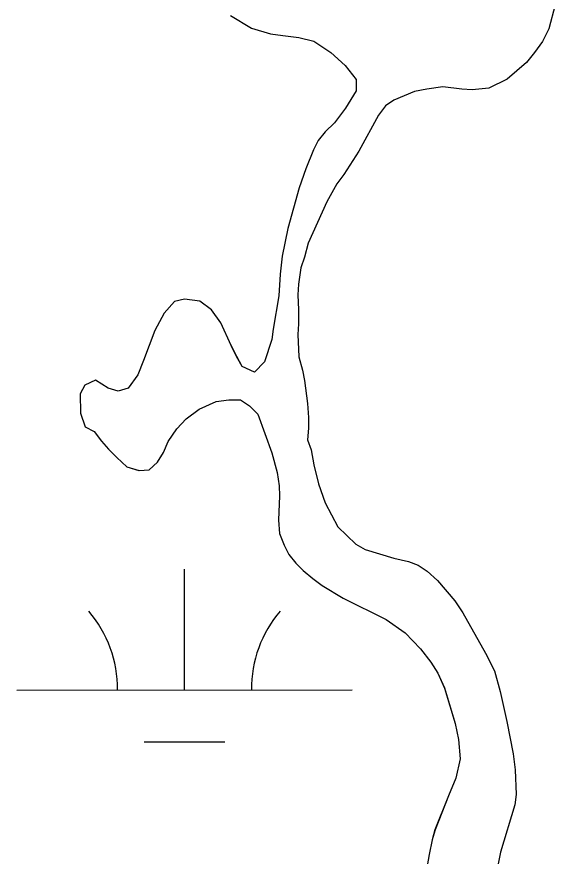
# Model space of a CAD drawing. Extents: x 3279314 to 3317160, y 734079 to 759431.
# Drawn here: x 3309719 to 3309879.5, y 755594 to 755844.3 of the extents above; entities that cross this region are included whole.
import ezdxf

# ---------------------------------------------------------------- set-up
doc = ezdxf.new("R2010")
doc.units = 0
doc.layers.add('V-SITE-VEGE', color=7, linetype='Continuous')
doc.layers.add('V-WETL-SWMP', color=7, linetype='Continuous')

msp = doc.modelspace()

# ---------------------------------------------------------------- linework, layer by layer
at = {"layer": 'V-SITE-VEGE'}
for p, q in [((3309879.54, 755847.87), (3309877.62, 755840.78)), ((3309877.62, 755840.78), (3309875.71, 755837)), ((3309875.71, 755837), (3309873.33, 755833.7)), ((3309873.33, 755833.7), (3309870.95, 755830.71)), ((3309870.95, 755830.71), (3309865.25, 755825.69)), ((3309865.25, 755825.69), (3309859.72, 755823.03)), ((3309841.26, 755822.78), (3309837.63, 755822.01)), ((3309846, 755823.4), (3309841.26, 755822.78)), ((3309851.67, 755822.74), (3309846, 755823.4)), ((3309854.83, 755822.57), (3309851.67, 755822.74)), ((3309859.72, 755823.03), (3309854.83, 755822.57)), ((3309837.63, 755822.01), (3309831.47, 755819.51)), ((3309828.94, 755817.79), (3309826.88, 755814.95)), ((3309831.47, 755819.51), (3309828.94, 755817.79)), ((3309826.88, 755814.95), (3309821, 755804.25)), ((3309821, 755804.25), (3309816.56, 755797.33)), ((3309816.56, 755797.33), (3309814.49, 755794.49)), ((3309814.49, 755794.49), (3309811.47, 755789.14)), ((3309811.47, 755789.14), (3309805.91, 755776.86)), ((3309805.91, 755776.86), (3309804.79, 755772.61)), ((3309804.79, 755772.61), (3309803.67, 755769.46)), ((3309803.67, 755769.46), (3309803.02, 755764.57)), ((3309803.02, 755764.57), (3309802.85, 755761.42)), ((3309802.85, 755761.42), (3309802.99, 755757)), ((3309802.99, 755757), (3309802.97, 755752.74)), ((3309802.97, 755752.74), (3309802.8, 755749.58)), ((3309802.8, 755749.58), (3309803.09, 755742.96)), ((3309803.09, 755742.96), (3309804.18, 755739.01)), ((3309804.18, 755739.01), (3309804.8, 755735.85)), ((3309804.8, 755735.85), (3309805.72, 755729.07)), ((3309805.72, 755729.07), (3309806.02, 755724.81)), ((3309806.02, 755724.81), (3309806, 755721.65)), ((3309806, 755721.65), (3309805.71, 755718.18)), ((3309805.71, 755718.18), (3309806.77, 755715.18)), ((3309806.77, 755715.18), (3309807.54, 755710.76)), ((3309807.54, 755710.76), (3309808.93, 755705.08)), ((3309808.93, 755705.08), (3309810.96, 755699.39)), ((3309810.96, 755699.39), (3309814.72, 755692.28)), ((3309814.72, 755692.28), (3309820.06, 755687.05)), ((3309820.06, 755687.05), (3309822.9, 755685.46)), ((3309822.9, 755685.46), (3309831.41, 755682.9)), ((3309831.41, 755682.9), (3309835.82, 755681.94)), ((3309835.82, 755681.94), (3309838.65, 755680.82)), ((3309838.65, 755680.82), (3309841.33, 755679.08)), ((3309841.33, 755679.08), (3309844.47, 755676.22)), ((3309844.47, 755676.22), (3309849.65, 755670.21)), ((3309849.65, 755670.21), (3309852, 755666.57)), ((3309852, 755666.57), (3309858.74, 755654.56)), ((3309858.74, 755654.56), (3309861.4, 755649.34)), ((3309861.4, 755649.34), (3309863.11, 755643.18)), ((3309863.11, 755643.18), (3309865.13, 755634.18)), ((3309865.13, 755634.18), (3309866.98, 755624.55)), ((3309866.98, 755624.55), (3309867.6, 755619.82)), ((3309867.6, 755619.82), (3309867.88, 755612.41)), ((3309867.88, 755612.41), (3309867.55, 755609.41)), ((3309867.55, 755609.41), (3309863.24, 755595.23)), ((3309863.24, 755595.23), (3309861.79, 755588.29))]:
    msp.add_line(p, q, dxfattribs=at)
for points in [[(3309782.78, 755844.66), (3309789.02, 755840.96), (3309794.71, 755839.28), (3309798.39, 755838.72), (3309803.16, 755838.15), (3309807.57, 755837.02), (3309812.7, 755833.7), (3309816.92, 755829.82), (3309820.21, 755825.58), (3309820.19, 755822.27), (3309817.05, 755817.13), (3309813.72, 755812.73), (3309810.95, 755809.99), (3309808.92, 755807.42), (3309807.44, 755804.67), (3309805.21, 755798.98), (3309803.17, 755793.29), (3309799.81, 755781.17), (3309798.12, 755772.91), (3309797.55, 755767.58), (3309797.16, 755761.15), (3309795.46, 755751.22), (3309795.08, 755748.1), (3309792.85, 755741.49), (3309789.9, 755738.38), (3309786.23, 755740.05), (3309784.58, 755743), (3309782.95, 755746.31), (3309779.85, 755753.12), (3309777.11, 755757), (3309773.62, 755759.58), (3309769.03, 755760.15), (3309766.09, 755759.43), (3309762.95, 755755.95), (3309760.17, 755750.81), (3309756.83, 755741.82), (3309755.15, 755737.6), (3309752.2, 755733.57), (3309749.25, 755732.66), (3309746.31, 755733.59), (3309742.46, 755735.99), (3309739.33, 755734.53), (3309737.9, 755731.86), (3309738.03, 755726.18), (3309739.44, 755722.07), (3309742.11, 755720.64), (3309744.31, 755717.8), (3309746.35, 755715.42), (3309748.86, 755712.88)], [(3309748.86, 755712.88), (3309751.85, 755710.19), (3309755.48, 755709.07), (3309758.47, 755709.22), (3309761, 755711.57), (3309762.75, 755714.41), (3309764.18, 755717.71), (3309766.72, 755721.49), (3309769.57, 755724.48), (3309773.37, 755727.3), (3309778.43, 755729.65), (3309782.22, 755730.11), (3309785.69, 755730.09), (3309788.36, 755728.34), (3309790.88, 755725.81), (3309795.09, 755714.28), (3309796.64, 755708.44), (3309797.26, 755704.49), (3309797.4, 755701.49), (3309797.06, 755694.24), (3309797.36, 755690.29), (3309798.77, 755686.82), (3309800.18, 755683.97), (3309802.21, 755681.44), (3309804.41, 755679.22), (3309807.24, 755676.84), (3309810.08, 755674.79), (3309816.37, 755670.97), (3309829.12, 755664.61), (3309834.79, 755660.65), (3309839.34, 755655.9), (3309842.48, 755651.94), (3309844.52, 755648.62), (3309846.55, 755644.19), (3309849.67, 755633.61), (3309850.75, 755628.88), (3309851.2, 755623.04), (3309849.92, 755617.36), (3309847.69, 755612.01), (3309843.71, 755601.93), (3309842.9, 755598.94), (3309841.94, 755594.52), (3309840.16, 755584.44)]]:
    msp.add_lwpolyline(points, dxfattribs=at)
at = {"layer": 'V-WETL-SWMP'}
for p, q in [((3309879.54, 755847.87), (3309877.62, 755840.78)), ((3309879.54, 755847.87), (3309877.62, 755840.78)), ((3309877.62, 755840.78), (3309875.71, 755837)), ((3309877.62, 755840.78), (3309875.71, 755837)), ((3309875.71, 755837), (3309873.33, 755833.7)), ((3309875.71, 755837), (3309873.33, 755833.7)), ((3309873.33, 755833.7), (3309870.95, 755830.71)), ((3309873.33, 755833.7), (3309870.95, 755830.71)), ((3309870.95, 755830.71), (3309865.25, 755825.69)), ((3309870.95, 755830.71), (3309865.25, 755825.69)), ((3309865.25, 755825.69), (3309859.72, 755823.03)), ((3309865.25, 755825.69), (3309859.72, 755823.03)), ((3309841.26, 755822.78), (3309837.63, 755822.01)), ((3309841.26, 755822.78), (3309837.63, 755822.01)), ((3309846, 755823.4), (3309841.26, 755822.78)), ((3309846, 755823.4), (3309841.26, 755822.78)), ((3309851.67, 755822.74), (3309846, 755823.4)), ((3309851.67, 755822.74), (3309846, 755823.4)), ((3309854.83, 755822.57), (3309851.67, 755822.74)), ((3309854.83, 755822.57), (3309851.67, 755822.74)), ((3309859.72, 755823.03), (3309854.83, 755822.57)), ((3309859.72, 755823.03), (3309854.83, 755822.57)), ((3309837.63, 755822.01), (3309831.47, 755819.51)), ((3309837.63, 755822.01), (3309831.47, 755819.51)), ((3309828.94, 755817.78), (3309826.88, 755814.95)), ((3309828.94, 755817.78), (3309826.88, 755814.95)), ((3309831.47, 755819.51), (3309828.94, 755817.78)), ((3309831.47, 755819.51), (3309828.94, 755817.78)), ((3309826.88, 755814.95), (3309821, 755804.25)), ((3309826.88, 755814.95), (3309821, 755804.25)), ((3309821, 755804.25), (3309816.55, 755797.33)), ((3309821, 755804.25), (3309816.55, 755797.33)), ((3309816.55, 755797.33), (3309814.49, 755794.49)), ((3309816.55, 755797.33), (3309814.49, 755794.49)), ((3309814.49, 755794.49), (3309811.47, 755789.14)), ((3309814.49, 755794.49), (3309811.47, 755789.14)), ((3309811.47, 755789.14), (3309805.91, 755776.86)), ((3309811.47, 755789.14), (3309805.91, 755776.86)), ((3309805.91, 755776.86), (3309804.78, 755772.61)), ((3309805.91, 755776.86), (3309804.78, 755772.61)), ((3309804.78, 755772.61), (3309803.67, 755769.46)), ((3309804.78, 755772.61), (3309803.67, 755769.46)), ((3309803.67, 755769.46), (3309803.02, 755764.57)), ((3309803.67, 755769.46), (3309803.02, 755764.57)), ((3309803.02, 755764.57), (3309802.85, 755761.42)), ((3309803.02, 755764.57), (3309802.85, 755761.42)), ((3309802.85, 755761.42), (3309802.99, 755757)), ((3309802.85, 755761.42), (3309802.99, 755757)), ((3309802.99, 755757), (3309802.97, 755752.74)), ((3309802.99, 755757), (3309802.97, 755752.74)), ((3309802.97, 755752.74), (3309802.8, 755749.58)), ((3309802.97, 755752.74), (3309802.8, 755749.58)), ((3309802.8, 755749.58), (3309803.09, 755742.96)), ((3309802.8, 755749.58), (3309803.09, 755742.96)), ((3309803.09, 755742.96), (3309804.18, 755739.01)), ((3309803.09, 755742.96), (3309804.18, 755739.01)), ((3309804.18, 755739.01), (3309804.8, 755735.85)), ((3309804.18, 755739.01), (3309804.8, 755735.85)), ((3309804.8, 755735.85), (3309805.72, 755729.07)), ((3309804.8, 755735.85), (3309805.72, 755729.07)), ((3309805.72, 755729.07), (3309806.02, 755724.81)), ((3309805.72, 755729.07), (3309806.02, 755724.81)), ((3309806.02, 755724.81), (3309806, 755721.65)), ((3309806.02, 755724.81), (3309806, 755721.65)), ((3309806, 755721.65), (3309805.71, 755718.18)), ((3309806, 755721.65), (3309805.71, 755718.18)), ((3309805.71, 755718.18), (3309806.77, 755715.18)), ((3309805.71, 755718.18), (3309806.77, 755715.18)), ((3309806.77, 755715.18), (3309807.54, 755710.76)), ((3309806.77, 755715.18), (3309807.54, 755710.76)), ((3309807.54, 755710.76), (3309808.93, 755705.08)), ((3309807.54, 755710.76), (3309808.93, 755705.08)), ((3309808.93, 755705.08), (3309810.96, 755699.39)), ((3309808.93, 755705.08), (3309810.96, 755699.39)), ((3309810.96, 755699.39), (3309814.72, 755692.28)), ((3309810.96, 755699.39), (3309814.72, 755692.28)), ((3309814.72, 755692.28), (3309820.06, 755687.05)), ((3309814.72, 755692.28), (3309820.06, 755687.05)), ((3309820.06, 755687.05), (3309822.9, 755685.46)), ((3309820.06, 755687.05), (3309822.9, 755685.46)), ((3309822.9, 755685.46), (3309831.4, 755682.9)), ((3309822.9, 755685.46), (3309831.4, 755682.9)), ((3309831.4, 755682.9), (3309835.82, 755681.94)), ((3309831.4, 755682.9), (3309835.82, 755681.94)), ((3309835.82, 755681.94), (3309838.65, 755680.82)), ((3309835.82, 755681.94), (3309838.65, 755680.82)), ((3309769.04, 755643.61), (3309769.02, 755679.61)), ((3309838.65, 755680.82), (3309841.33, 755679.08)), ((3309838.65, 755680.82), (3309841.33, 755679.08)), ((3309841.33, 755679.08), (3309844.47, 755676.22)), ((3309841.33, 755679.08), (3309844.47, 755676.22)), ((3309844.47, 755676.22), (3309849.65, 755670.21)), ((3309844.47, 755676.22), (3309849.65, 755670.21)), ((3309849.65, 755670.21), (3309852, 755666.57)), ((3309849.65, 755670.21), (3309852, 755666.57)), ((3309852, 755666.57), (3309858.74, 755654.56)), ((3309852, 755666.57), (3309858.74, 755654.56)), ((3309858.74, 755654.56), (3309861.4, 755649.34)), ((3309858.74, 755654.56), (3309861.4, 755649.34)), ((3309861.4, 755649.34), (3309863.11, 755643.18)), ((3309861.4, 755649.34), (3309863.11, 755643.18)), ((3309719.04, 755643.59), (3309819.04, 755643.64)), ((3309863.11, 755643.18), (3309865.13, 755634.18)), ((3309863.11, 755643.18), (3309865.13, 755634.18)), ((3309865.13, 755634.18), (3309866.98, 755624.55)), ((3309865.13, 755634.18), (3309866.98, 755624.55)), ((3309757.05, 755628.17), (3309781.05, 755628.19)), ((3309866.98, 755624.55), (3309867.59, 755619.82)), ((3309866.98, 755624.55), (3309867.59, 755619.82)), ((3309867.59, 755619.82), (3309867.88, 755612.4)), ((3309867.59, 755619.82), (3309867.88, 755612.4)), ((3309867.88, 755612.4), (3309867.55, 755609.41)), ((3309867.88, 755612.4), (3309867.55, 755609.41)), ((3309867.55, 755609.41), (3309863.24, 755595.23)), ((3309867.55, 755609.41), (3309863.24, 755595.23)), ((3309863.24, 755595.23), (3309861.79, 755588.29)), ((3309863.24, 755595.23), (3309861.79, 755588.29))]:
    msp.add_line(p, q, dxfattribs=at)
for points in [[(3309782.78, 755844.66), (3309789.02, 755840.96), (3309794.71, 755839.28), (3309798.38, 755838.71), (3309803.16, 755838.15), (3309807.57, 755837.02), (3309812.7, 755833.7), (3309816.92, 755829.82), (3309820.21, 755825.58), (3309820.19, 755822.27), (3309817.05, 755817.13), (3309813.72, 755812.73), (3309810.95, 755809.99), (3309808.92, 755807.42), (3309807.44, 755804.67), (3309805.21, 755798.98), (3309803.17, 755793.29), (3309799.81, 755781.17), (3309798.12, 755772.91), (3309797.55, 755767.58), (3309797.16, 755761.15), (3309795.46, 755751.22), (3309795.08, 755748.1), (3309792.85, 755741.49), (3309789.9, 755738.38), (3309786.23, 755740.05), (3309784.59, 755743), (3309782.95, 755746.31), (3309779.85, 755753.12), (3309777.1, 755757), (3309773.62, 755759.58), (3309769.03, 755760.15), (3309766.08, 755759.43), (3309762.95, 755755.95), (3309760.17, 755750.81), (3309756.82, 755741.82), (3309755.15, 755737.6), (3309752.2, 755733.57), (3309749.25, 755732.66), (3309746.31, 755733.59), (3309742.46, 755735.99), (3309739.33, 755734.53), (3309737.9, 755731.86), (3309738.03, 755726.18), (3309739.44, 755722.07), (3309742.11, 755720.64), (3309744.31, 755717.79), (3309746.35, 755715.42), (3309748.86, 755712.88)], [(3309782.78, 755844.66), (3309789.02, 755840.96), (3309794.71, 755839.28), (3309798.38, 755838.71), (3309803.16, 755838.15), (3309807.57, 755837.02), (3309812.7, 755833.7), (3309816.92, 755829.82), (3309820.21, 755825.58), (3309820.19, 755822.27), (3309817.05, 755817.13), (3309813.72, 755812.73), (3309810.95, 755809.99), (3309808.92, 755807.42), (3309807.44, 755804.67), (3309805.21, 755798.98), (3309803.17, 755793.29), (3309799.81, 755781.17), (3309798.12, 755772.91), (3309797.55, 755767.58), (3309797.16, 755761.15), (3309795.46, 755751.22), (3309795.08, 755748.1), (3309792.85, 755741.49), (3309789.9, 755738.38), (3309786.23, 755740.05), (3309784.59, 755743), (3309782.95, 755746.31), (3309779.85, 755753.12), (3309777.1, 755757), (3309773.62, 755759.58), (3309769.03, 755760.15), (3309766.08, 755759.43), (3309762.95, 755755.95), (3309760.17, 755750.81), (3309756.82, 755741.82), (3309755.15, 755737.6), (3309752.2, 755733.57), (3309749.25, 755732.66), (3309746.31, 755733.59), (3309742.46, 755735.99), (3309739.33, 755734.53), (3309737.9, 755731.86), (3309738.03, 755726.18), (3309739.44, 755722.07), (3309742.11, 755720.64), (3309744.31, 755717.79), (3309746.35, 755715.42), (3309748.86, 755712.88)], [(3309748.86, 755712.88), (3309751.85, 755710.19), (3309755.47, 755709.07), (3309758.47, 755709.22), (3309761, 755711.57), (3309762.75, 755714.41), (3309764.18, 755717.71), (3309766.72, 755721.49), (3309769.57, 755724.48), (3309773.37, 755727.3), (3309778.43, 755729.65), (3309782.22, 755730.1), (3309785.69, 755730.09), (3309788.36, 755728.34), (3309790.88, 755725.81), (3309795.09, 755714.28), (3309796.64, 755708.44), (3309797.26, 755704.49), (3309797.4, 755701.49), (3309797.06, 755694.24), (3309797.36, 755690.29), (3309798.77, 755686.82), (3309800.18, 755683.97), (3309802.21, 755681.44), (3309804.42, 755679.22), (3309807.25, 755676.85), (3309810.08, 755674.78), (3309816.37, 755670.97), (3309829.12, 755664.61), (3309834.79, 755660.65), (3309839.34, 755655.9), (3309842.48, 755651.94), (3309844.52, 755648.62), (3309846.55, 755644.2), (3309849.67, 755633.61), (3309850.75, 755628.88), (3309851.2, 755623.04), (3309849.92, 755617.36), (3309847.69, 755612.01), (3309843.7, 755601.93), (3309842.9, 755598.94), (3309841.94, 755594.52), (3309840.16, 755584.44)], [(3309748.86, 755712.88), (3309751.85, 755710.19), (3309755.47, 755709.07), (3309758.47, 755709.22), (3309761, 755711.57), (3309762.75, 755714.41), (3309764.18, 755717.71), (3309766.72, 755721.49), (3309769.57, 755724.48), (3309773.37, 755727.3), (3309778.43, 755729.65), (3309782.22, 755730.1), (3309785.69, 755730.09), (3309788.36, 755728.34), (3309790.88, 755725.81), (3309795.09, 755714.28), (3309796.64, 755708.44), (3309797.26, 755704.49), (3309797.4, 755701.49), (3309797.06, 755694.24), (3309797.36, 755690.29), (3309798.77, 755686.82), (3309800.18, 755683.97), (3309802.21, 755681.44), (3309804.42, 755679.22), (3309807.25, 755676.85), (3309810.08, 755674.78), (3309816.37, 755670.97), (3309829.12, 755664.61), (3309834.79, 755660.65), (3309839.34, 755655.9), (3309842.48, 755651.94), (3309844.52, 755648.62), (3309846.55, 755644.2), (3309849.67, 755633.61), (3309850.75, 755628.88), (3309851.2, 755623.04), (3309849.92, 755617.36), (3309847.69, 755612.01), (3309843.7, 755601.93), (3309842.9, 755598.94), (3309841.94, 755594.52), (3309840.16, 755584.44)]]:
    msp.add_lwpolyline(points, dxfattribs=at)
for centre, start, end in [((3309713.8, 755644.06), 359.2573, 40.801), ((3309824.28, 755644.11), 139.2573, 180.801)]:
    msp.add_arc(centre, 35.25, start, end, dxfattribs=at)

doc.saveas('drawing.dxf')
